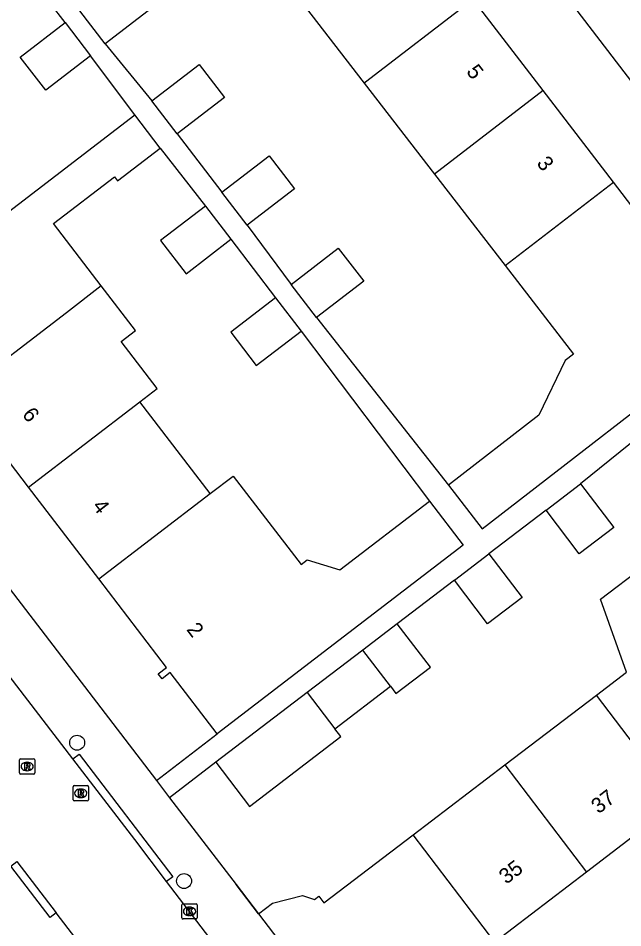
# Model space of a CAD drawing. Extents: x 159353 to 160616, y 385893 to 387321.
# Drawn here: x 160318.1 to 160357.7, y 386517.4 to 386576.9 of the extents above; entities that cross this region are included whole.
import ezdxf

# ---------------------------------------------------------------- set-up
doc = ezdxf.new("R2010")
doc.units = 0
for name, color, linetype in [('IMGEO_Boom', 7, 'Continuous'), ('IMGEO_Kolk', 7, 'Continuous'), ('IMGEO_Muur', 7, 'Continuous'), ('IMGEO_Pand', 7, 'Continuous'), ('IMGEO_Pand_nummerreeks', 7, 'Continuous'), ('IMGEO_Rijbaan_lokaal_open', 7, 'Continuous'), ('IMGEO_Rioolput', 7, 'Continuous'), ('IMGEO_Voetpad_open', 7, 'Continuous')]:
    doc.layers.add(name, color=color, linetype=linetype)

msp = doc.modelspace()

# ---------------------------------------------------------------- linework, layer by layer
at = {"layer": 'IMGEO_Boom'}
for centre in [(160321.984, 386529.481), (160328.99, 386520.428)]:
    msp.add_circle(centre, 0.489, dxfattribs=at)
at = {"layer": 'IMGEO_Kolk'}
for p, q in [((160328.847, 386518.017), (160328.847, 386518.869)), ((160328.922, 386518.943), (160329.774, 386518.943)), ((160329.335, 386518.723), (160329.36, 386518.723)), ((160329.848, 386518.869), (160329.848, 386518.017)), ((160329.358, 386518.163), (160329.333, 386518.163)), ((160329.774, 386517.943), (160328.922, 386517.943))]:
    msp.add_line(p, q, dxfattribs=at)
for points in [[(160328.847, 386518.017), (160328.847, 386518.869)], [(160328.922, 386518.943), (160329.774, 386518.943)], [(160329.168, 386518.643), (160329.291, 386518.643), (160329.291, 386518.492), (160329.421, 386518.643), (160329.585, 386518.643), (160329.439, 386518.492), (160329.592, 386518.243), (160329.44, 386518.243), (160329.355, 386518.407), (160329.291, 386518.34), (160329.291, 386518.243), (160329.168, 386518.243), (160329.168, 386518.643)], [(160329.848, 386518.869), (160329.848, 386518.017)], [(160329.774, 386517.943), (160328.922, 386517.943)]]:
    msp.add_lwpolyline(points, dxfattribs=at)
for centre, start, end in [((160328.924, 386518.867), 91.55205, 178.44795), ((160328.924, 386518.867), 91.55205, 178.44795), ((160329.772, 386518.867), 1.55205, 88.44795), ((160329.772, 386518.867), 1.55205, 88.44795), ((160328.924, 386518.019), 181.55205, 268.44795), ((160328.924, 386518.019), 181.55205, 268.44795), ((160329.772, 386518.019), 271.55205, 358.44795), ((160329.772, 386518.019), 271.55205, 358.44795)]:
    msp.add_arc(centre, 0.0765, start, end, dxfattribs=at)
for centre, major_axis, ratio, start_param, end_param in [((160329.334, 386518.443), (-0.387, 0.002), 0.722429, 4.712389, 7.853982), ((160329.359, 386518.443), (-0.39, 0.002), 0.717154, 1.570796, 4.712389)]:
    msp.add_ellipse(centre, major_axis=major_axis, ratio=ratio, start_param=start_param, end_param=end_param, dxfattribs=at)
at = {"layer": 'IMGEO_Muur'}
msp.add_lwpolyline([(160333.861, 386518.285), (160332.401, 386520.19)], dxfattribs=at)
at = {"layer": 'IMGEO_Pand'}
for points in [[(160322.157, 386577.382), (160325.254, 386579.754), (160326.914, 386577.587), (160323.818, 386575.215)], [(160336.173, 386578.617), (160340.787, 386572.648)], [(160347.929, 386578.132), (160340.874, 386572.715), (160340.787, 386572.648)], [(160352.523, 386572.149), (160347.929, 386578.132)], [(160323.818, 386575.215), (160322.157, 386577.382)], [(160322.858, 386574.423), (160319.922, 386572.174), (160318.255, 386574.35), (160321.191, 386576.6)], [(160321.191, 386576.6), (160322.858, 386574.423)], [(160326.876, 386571.494), (160329.973, 386573.866), (160331.633, 386571.699), (160328.537, 386569.327)], [(160340.787, 386572.648), (160345.4, 386566.679)], [(160352.523, 386572.149), (160345.4, 386566.679)], [(160357.117, 386566.165), (160352.523, 386572.149)], [(160328.537, 386569.327), (160326.876, 386571.494)], [(160316.906, 386563.793), (160325.755, 386570.574)], [(160327.428, 386568.391), (160325.755, 386570.574)], [(160323.567, 386559.382), (160320.442, 386563.461), (160324.421, 386566.51), (160324.625, 386566.243), (160327.428, 386568.391)], [(160331.471, 386565.511), (160334.568, 386567.883), (160336.228, 386565.716), (160333.132, 386563.344)], [(160345.4, 386566.679), (160350.013, 386560.71)], [(160350.013, 386560.71), (160357.117, 386566.165)], [(160364.825, 386556.083), (160361.78, 386560.047), (160362.215, 386560.382), (160361.998, 386560.665), (160361.584, 386560.347), (160357.117, 386566.165)], [(160333.132, 386563.344), (160331.471, 386565.511)], [(160330.387, 386564.598), (160327.451, 386562.348), (160329.118, 386560.172), (160332.054, 386562.421)], [(160330.387, 386564.598), (160332.054, 386562.421)], [(160335.997, 386559.475), (160339.094, 386561.847), (160340.754, 386559.68), (160337.658, 386557.308)], [(160350.013, 386560.71), (160354.499, 386554.905), (160353.949, 386554.48), (160352.236, 386550.916), (160346.302, 386546.33)], [(160323.567, 386559.382), (160321.279, 386557.62), (160314.206, 386552.197)], [(160326.101, 386551.791), (160327.229, 386552.655), (160324.87, 386555.731), (160325.812, 386556.452), (160323.567, 386559.382)], [(160337.658, 386557.308), (160335.997, 386559.475)], [(160334.985, 386558.597), (160332.049, 386556.347), (160333.716, 386554.171), (160336.652, 386556.42)], [(160334.985, 386558.597), (160336.652, 386556.42)], [(160346.302, 386546.33), (160348.51, 386543.473), (160364.825, 386556.083)], [(160318.804, 386546.196), (160314.206, 386552.197)], [(160318.804, 386546.196), (160326.101, 386551.791)], [(160330.7, 386545.79), (160326.101, 386551.791)], [(160330.7, 386545.79), (160332.202, 386546.926), (160336.66, 386541.148), (160337.05, 386541.447), (160339.198, 386540.783), (160345.072, 386545.284)], [(160323.402, 386540.195), (160318.804, 386546.196)], [(160354.964, 386546.41), (160357.133, 386543.565), (160354.875, 386541.844), (160352.706, 386544.689)], [(160352.706, 386544.689), (160354.964, 386546.41)], [(160323.402, 386540.195), (160330.7, 386545.79)], [(160345.072, 386545.284), (160347.274, 386542.411), (160338.462, 386535.659), (160331.152, 386530.058)], [(160348.961, 386541.834), (160351.13, 386538.989), (160348.872, 386537.268), (160346.703, 386540.113)], [(160346.703, 386540.113), (160348.961, 386541.834)], [(160355.999, 386532.6), (160357.964, 386534.098), (160356.267, 386538.875), (160359.076, 386541.015), (160359.405, 386540.583)], [(160331.152, 386530.058), (160328.08, 386534.066), (160327.548, 386533.658), (160327.302, 386533.978), (160327.846, 386534.395), (160323.402, 386540.195)], [(160342.957, 386537.257), (160340.699, 386535.536)], [(160342.502, 386533.171), (160342.868, 386532.691), (160345.126, 386534.412), (160342.957, 386537.257)], [(160340.699, 386535.536), (160337.051, 386532.764)], [(160342.502, 386533.171), (160340.699, 386535.536)], [(160338.864, 386530.392), (160342.502, 386533.171)], [(160337.051, 386532.764), (160331.075, 386528.198)], [(160337.051, 386532.764), (160338.864, 386530.392)], [(160349.995, 386528.023), (160355.999, 386532.6)], [(160361.345, 386525.587), (160355.999, 386532.6)], [(160331.075, 386528.198), (160333.277, 386525.315), (160339.253, 386529.882), (160338.864, 386530.392)], [(160343.992, 386523.447), (160349.995, 386528.023)], [(160349.995, 386528.023), (160355.341, 386521.01)], [(160361.345, 386525.587), (160355.341, 386521.01)], [(160333.861, 386518.285), (160334.777, 386518.983), (160336.749, 386519.48), (160337.536, 386519.219), (160337.816, 386519.433), (160338.151, 386518.994), (160343.992, 386523.447)], [(160349.338, 386516.434), (160343.992, 386523.447)], [(160355.341, 386521.01), (160349.338, 386516.434)], [(160333.861, 386518.285), (160338.645, 386512.01)]]:
    msp.add_lwpolyline(points, dxfattribs=at)
at = {"layer": 'IMGEO_Rijbaan_lokaal_open'}
for points in [[(160321.712, 386528.422), (160309.161, 386544.709)], [(160327.848, 386520.403), (160325.759, 386523.136), (160321.712, 386528.422)], [(160318.033, 386521.7), (160320.615, 386518.336)], [(160343.45, 386500), (160343.309, 386500.178), (160327.848, 386520.403)], [(160336.673, 386497.072), (160336.127, 386497.883), (160329.059, 386507.334), (160320.615, 386518.336)]]:
    msp.add_lwpolyline(points, dxfattribs=at)
at = {"layer": 'IMGEO_Rioolput'}
for p, q in [((160318.208, 386527.497), (160318.208, 386528.349)), ((160318.283, 386528.423), (160319.135, 386528.423)), ((160318.696, 386528.203), (160318.721, 386528.203)), ((160319.209, 386528.349), (160319.209, 386527.497)), ((160318.719, 386527.643), (160318.694, 386527.643)), ((160319.135, 386527.423), (160318.283, 386527.423)), ((160321.719, 386525.743), (160321.719, 386526.595)), ((160321.794, 386526.669), (160322.646, 386526.669)), ((160322.207, 386526.449), (160322.232, 386526.449)), ((160322.72, 386526.595), (160322.72, 386525.743)), ((160322.23, 386525.889), (160322.205, 386525.889)), ((160322.646, 386525.669), (160321.794, 386525.669))]:
    msp.add_line(p, q, dxfattribs=at)
for points in [[(160318.208, 386527.497), (160318.208, 386528.349)], [(160318.283, 386528.423), (160319.135, 386528.423)], [(160319.209, 386528.349), (160319.209, 386527.497)], [(160318.797, 386528.121), (160318.545, 386528.123), (160318.545, 386527.723)], [(160318.545, 386527.723), (160318.669, 386527.723), (160318.669, 386527.885), (160318.68, 386527.885)], [(160318.723, 386528.042), (160318.669, 386528.042), (160318.669, 386527.961)], [(160318.669, 386527.961), (160318.721, 386527.961)], [(160318.727, 386527.856), (160318.798, 386527.723), (160318.938, 386527.723), (160318.873, 386527.849)], [(160319.135, 386527.423), (160318.283, 386527.423)], [(160321.719, 386525.743), (160321.719, 386526.595)], [(160321.794, 386526.669), (160322.646, 386526.669)], [(160322.72, 386526.595), (160322.72, 386525.743)], [(160322.308, 386526.367), (160322.056, 386526.369), (160322.056, 386525.969)], [(160322.056, 386525.969), (160322.18, 386525.969), (160322.18, 386526.131), (160322.191, 386526.131)], [(160322.234, 386526.288), (160322.18, 386526.288), (160322.18, 386526.207)], [(160322.18, 386526.207), (160322.232, 386526.207)], [(160322.238, 386526.102), (160322.309, 386525.969), (160322.449, 386525.969), (160322.384, 386526.095)], [(160322.646, 386525.669), (160321.794, 386525.669)]]:
    msp.add_lwpolyline(points, dxfattribs=at)
for centre, radius, start, end in [((160318.285, 386528.347), 0.0765, 91.55205, 178.44795), ((160318.285, 386528.347), 0.0765, 91.55205, 178.44795), ((160319.133, 386528.347), 0.0765, 1.55205, 88.44795), ((160319.133, 386528.347), 0.0765, 1.55205, 88.44795), ((160318.679, 386527.832), 0.0533, 26.02933, 88.69889), ((160318.705, 386528.15), 0.19, 274.7715, 282.96867), ((160318.729, 386527.946), 0.0964, 77.00612, 93.18647), ((160318.743, 386528.003), 0.0378, 276.66336, 79.67722), ((160318.796, 386528.011), 0.109, 350.36119, 89.41601), ((160318.794, 386528.011), 0.112, 277.58423, 350.98172), ((160318.778, 386527.796), 0.108, 29.51342, 73.79051), ((160318.285, 386527.499), 0.0765, 181.55205, 268.44795), ((160318.285, 386527.499), 0.0765, 181.55205, 268.44795), ((160319.133, 386527.499), 0.0765, 271.55205, 358.44795), ((160319.133, 386527.499), 0.0765, 271.55205, 358.44795), ((160321.796, 386526.593), 0.0765, 91.55205, 178.44795), ((160321.796, 386526.593), 0.0765, 91.55205, 178.44795), ((160322.644, 386526.593), 0.0765, 1.55205, 88.44795), ((160322.644, 386526.593), 0.0765, 1.55205, 88.44795), ((160322.19, 386526.078), 0.0533, 26.02933, 88.69889), ((160322.216, 386526.396), 0.19, 274.7715, 282.96867), ((160322.24, 386526.192), 0.0964, 77.00612, 93.18647), ((160322.254, 386526.249), 0.0378, 276.66336, 79.67722), ((160322.307, 386526.257), 0.109, 350.36119, 89.41601), ((160322.305, 386526.257), 0.112, 277.58423, 350.98172), ((160322.289, 386526.042), 0.108, 29.51342, 73.79051), ((160321.796, 386525.745), 0.0765, 181.55205, 268.44795), ((160321.796, 386525.745), 0.0765, 181.55205, 268.44795), ((160322.644, 386525.745), 0.0765, 271.55205, 358.44795), ((160322.644, 386525.745), 0.0765, 271.55205, 358.44795)]:
    msp.add_arc(centre, radius, start, end, dxfattribs=at)
for centre, major_axis, ratio, start_param, end_param in [((160318.695, 386527.923), (-0.387, 0.002), 0.722429, 4.712389, 7.853982), ((160318.72, 386527.923), (-0.39, 0.002), 0.717154, 1.570796, 4.712389), ((160322.206, 386526.169), (-0.387, 0.002), 0.722429, 4.712389, 7.853982), ((160322.231, 386526.169), (-0.39, 0.002), 0.717154, 1.570796, 4.712389)]:
    msp.add_ellipse(centre, major_axis=major_axis, ratio=ratio, start_param=start_param, end_param=end_param, dxfattribs=at)
at = {"layer": 'IMGEO_Voetpad_open'}
for points in [[(160327.134, 386613.365), (160368.75, 386559.092)], [(160285.267, 386581.678), (160327.174, 386527.009)], [(160321.191, 386576.6), (160318.26, 386580.425)], [(160323.818, 386575.215), (160326.876, 386571.494)], [(160325.755, 386570.574), (160322.858, 386574.423)], [(160328.537, 386569.327), (160331.471, 386565.511)], [(160327.428, 386568.391), (160330.387, 386564.598)], [(160333.132, 386563.344), (160335.997, 386559.475)], [(160332.054, 386562.421), (160334.985, 386558.597)], [(160337.658, 386557.308), (160346.302, 386546.33)], [(160336.652, 386556.42), (160345.072, 386545.284)], [(160358.806, 386549.52), (160354.964, 386546.41)], [(160352.706, 386544.689), (160348.961, 386541.834)], [(160346.703, 386540.113), (160342.957, 386537.257)], [(160327.174, 386527.009), (160331.152, 386530.058)], [(160321.712, 386528.422), (160322.109, 386528.725), (160328.245, 386520.706), (160327.848, 386520.403)], [(160331.075, 386528.198), (160328.044, 386525.874)], [(160327.174, 386527.009), (160328.044, 386525.874)], [(160328.044, 386525.874), (160332.401, 386520.19), (160333.861, 386518.285)], [(160320.615, 386518.336), (160320.219, 386518.032), (160317.637, 386521.396), (160318.033, 386521.7)]]:
    msp.add_lwpolyline(points, dxfattribs=at)

# ---------------------------------------------------------------- texts
at = {"layer": 'IMGEO_Pand_nummerreeks'}
for s, rotation, p in [('5', 307.51646, (160347.437, 386573.386)), ('3', 307.51646, (160352.044, 386567.386)), ('6', 307.45977, (160318.338, 386550.948)), ('4', 307.45887, (160322.936, 386544.946)), ('2', 307.39674, (160329.11, 386536.877)), ('37', 37.31961, (160356.141, 386524.788)), ('35', 37.31961, (160350.098, 386520.181))]:
    msp.add_text(s, height=1, rotation=rotation, dxfattribs=at).set_placement(p)

doc.saveas('drawing.dxf')
